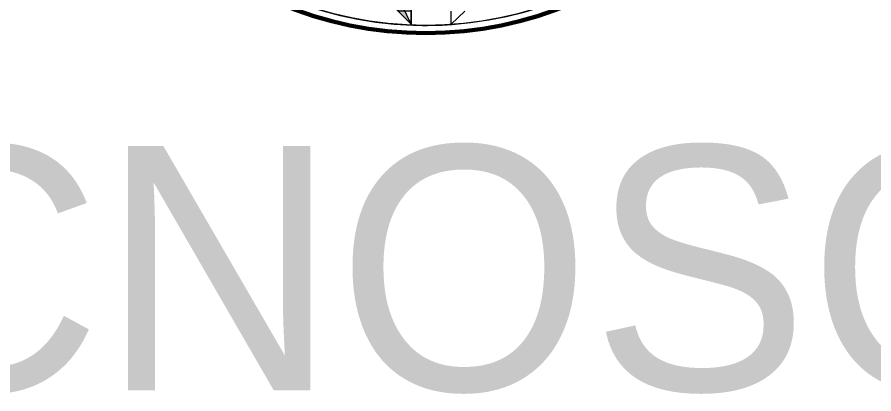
# Model space of a CAD drawing. Extents: x 553962 to 842807, y 8883888 to 9032388.
# Drawn here: x 808418 to 810612, y 8897856 to 8898820 of the extents above; entities that cross this region are included whole.
import ezdxf
from ezdxf.enums import TextEntityAlignment as Align

# ---------------------------------------------------------------- set-up
doc = ezdxf.new("R2010")
doc.units = 0
doc.header["$LTSCALE"] = 150
doc.layers.add('4', color=7, linetype='Continuous', lineweight=25)

msp = doc.modelspace()

# ---------------------------------------------------------------- hatches: boundary and pattern name
at = {"layer": '4'}
msp.add_hatch(color=256, dxfattribs=at).paths.add_polyline_path([(809427.3, 8898802.8), (809362.3, 8898935.3), (809327.3, 8898902.8), (809427.3, 8898802.8)])

# ---------------------------------------------------------------- linework, layer by layer
at = {"layer": '4', "lineweight": 13}
msp.add_line((809529.8, 8898802.8), (809529.8, 8898835.3), dxfattribs=at)
at = {"layer": '4'}
msp.add_line((809529.8, 8898802.8), (809529.8, 8898835.3), dxfattribs=at)
for points in [[(809427.3, 8898802.8), (809427.3, 8898835.3), (809394.8, 8898835.3), (809394.8, 8898870.3), (809362.3, 8898870.3), (809362.3, 8898902.8), (809327.3, 8898902.8), (809327.3, 8898902.8), (809327.3, 8898935.3), (809327.3, 8900110.3), (808757.3, 8900110.3), (808757.3, 8900345.3)], [(809427.3, 8899742.8), (809427.3, 8898802.8), (809394.8, 8898870.3)], [(809427.3, 8898835.3), (809427.3, 8898802.8), (809427.3, 8898802.8), (809427.3, 8898802.8), (809427.3, 8898802.8), (809427.3, 8898802.8), (809427.3, 8898802.8), (809427.3, 8898802.8), (809427.3, 8898835.3)], [(809427.3, 8898835.3), (809427.3, 8898802.8)], [(809564.8, 8898835.3), (809529.8, 8898802.8), (809529.8, 8898802.8), (809529.8, 8898802.8), (809529.8, 8898802.8), (809529.8, 8898802.8), (809529.8, 8898802.8), (809529.8, 8898802.8)], [(809564.8, 8898835.3), (809529.8, 8898802.8)]]:
    msp.add_lwpolyline(points, dxfattribs=at)
at = {"layer": '4', "lineweight": 13}
for points in [[(809427.3, 8898802.8), (809362.3, 8898935.3), (809327.3, 8898902.8), (809427.3, 8898802.8)], [(809427.3, 8898802.8), (809362.3, 8898935.3), (809327.3, 8898902.8)]]:
    msp.add_lwpolyline(points, close=True, dxfattribs=at)
for points in [[(809427.3, 8898835.3), (809427.3, 8898802.8), (809427.3, 8898802.8), (809427.3, 8898802.8), (809427.3, 8898802.8), (809427.3, 8898802.8), (809427.3, 8898802.8), (809427.3, 8898802.8), (809427.3, 8898835.3)], [(809427.3, 8898835.3), (809427.3, 8898802.8), (809427.3, 8898802.8), (809427.3, 8898802.8), (809427.3, 8898802.8), (809427.3, 8898802.8), (809427.3, 8898802.8), (809427.3, 8898802.8), (809427.3, 8898835.3)], [(809564.8, 8898835.3), (809529.8, 8898802.8), (809529.8, 8898802.8), (809529.8, 8898802.8), (809529.8, 8898802.8), (809529.8, 8898802.8), (809529.8, 8898802.8), (809529.8, 8898802.8)], [(809564.8, 8898835.3), (809529.8, 8898802.8), (809529.8, 8898802.8), (809529.8, 8898802.8), (809529.8, 8898802.8), (809529.8, 8898802.8), (809529.8, 8898802.8), (809529.8, 8898802.8)]]:
    msp.add_lwpolyline(points, dxfattribs=at)
at = {"layer": '4', "lineweight": 106}
msp.add_circle((809464.4, 8899741.7), 962, dxfattribs=at)
at = {"layer": '4'}
msp.add_circle((809464.4, 8899741.7), 942.4, dxfattribs=at)
for start, end in [(274.0977, 267.9951), (267.9951, 274.0856)]:
    msp.add_arc((809464.4, 8899741.7), 942.4, start, end, dxfattribs=at)

# ---------------------------------------------------------------- texts
msp.add_text('TECNOSOLO', height=625, dxfattribs=at).set_placement((809586.1, 8897865.3), align=Align.CENTER)

doc.saveas('drawing.dxf')
